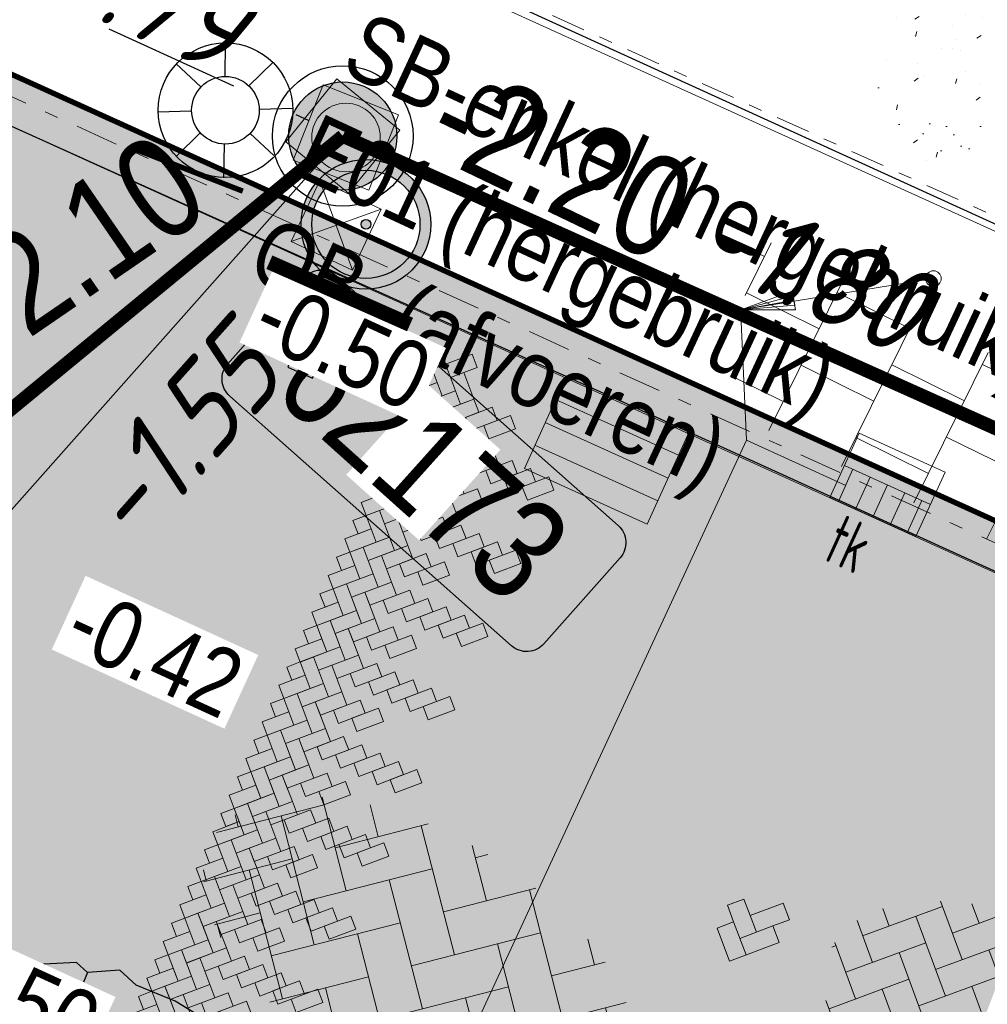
# Model space of a CAD drawing. Header units: metres. Extents: x 111546 to 149831, y 498798 to 507863.
# Tile 1018 of 1056: x 111964.9 to 111972.06, y 501943.6 to 501950.88. Entities that reach past the tile are written whole.
import ezdxf
from ezdxf.enums import TextEntityAlignment as Align

# ---------------------------------------------------------------- set-up
doc = ezdxf.new("R2010")
doc.units = ezdxf.units.M
for name, pattern in [('DASHDOT', [25.4, 12.7, -6.35, 0, -6.35]), ('DASHDOT2', [12.7, 6.35, -3.175, 0, -3.175]), ('JIS_02_0.7', [1.35, 0.75, -0.6]), ('RI-HWA', [7.4, 5, -2.4])]:
    doc.linetypes.add(name, pattern=pattern)
for name, color, linetype in [('0-hoogte mv-nieuw', 2, 'Continuous'), ('2-bs-Streng regenwater', 252, 'DASHDOT'), ('2-bs-Streng regenwater  bobtot', 252, 'Continuous'), ('2-nw-bob-HWA', 160, 'Continuous'), ('2-nw-HWA inspectieput nr', 2, 'Continuous'), ('2-nw-inspectieput-HWA', 160, 'Continuous'), ('2-nw-streng-HWA', 160, 'RI-HWA'), ('2-vw-HWA-streng-PVC250-excl grondwerk', 41, 'RI-HWA-V'), ('2-vw-Put HWA inspectie', 150, 'Continuous'), ('2-vw-Streng regenwater  bobtot', 150, 'Continuous'), ('3-NW-HV-316010+318010-Afwerken zandbed voor wegfundering en menggranulaat-opp', 20, 'Continuous'), ('3-nw-verkeersbord-op LM-aanlegtek', 200, 'Continuous'), ('3-vw-band-ob 6x20', 30, 'Continuous'), ('3-vw-band-trb-13-15x25', 230, 'Continuous'), ('3-vw-lichtmast- ter (ver)plaatsen-verwijderen', 200, 'Continuous'), ('3-vw-verkeersbord tekst', 3, 'JIS_02_0.7'), ('4-nw-boom tekst', 7, 'Continuous'), ('6-OVL-nw-lichtmast', 7, 'Continuous'), ('6-OVL-nw-lichtmast nr', 2, 'Continuous')]:
    doc.layers.add(name, color=color, linetype=linetype)
for name, color, linetype, lineweight in [('2-nw-inlaat-hwa 125', 160, 'Continuous', 15), ('2-YY-kolkleiding HWA 125mm', 150, 'Continuous', 15), ('3-nw-arcering', 7, 'Continuous', 5), ('3-nw-arcering-rijweg', 7, 'Continuous', 13), ('3-nw-band-ob 10x20', 7, 'Continuous', 13), ('3-nw-band-ob 10x20-achterkant', 7, 'DASHDOT', 13), ('3-nw-band-trb18-20x20-achterkant-stelspecie', 103, 'DASHDOT2', 15), ('3-nw-band-trb18-20x20-voorkant-stelspecie', 103, 'Continuous', 15), ('3-nw-kolk trottoir', 7, 'Continuous', 13), ('3-nw-markering brandkraan', 3, 'Continuous', 13), ('3-nw-putrand-bestrating-hwa', 151, 'Continuous', 13), ('3-nw-text-20-herinrichting', 7, 'Continuous', 15), ('3-vw-kolk-straatkolk', 50, 'Continuous', 13), ('3-vw-object-kunststof paal', 7, 'Continuous', 13), ('3-vw-verharding', 3, 'Continuous', 15), ('3-vw-verkeersbord-paal', 7, 'Continuous', 15), ('4-nw-boom 2e grootte', 7, 'Continuous', 35), ('4-nw-boom 3e grootte', 7, 'Continuous', 35), ('4-nw-gazon', 7, 'Continuous', 5)]:
    doc.layers.add(name, color=color, linetype=linetype, lineweight=lineweight)
doc.layers.add('3-nw-menggranulaat', color=7, linetype='Continuous', lineweight=13, true_color=0xebebeb)
doc.styles.get("Standard").update_dxf_attribs({"font": 'isocp-ie.shx'})
doc.styles.add('Zaanstad', font='ARIALN.TTF')
doc.styles.add('Zaanstad 1-100 3.5mm', font='ARIALN.TTF', dxfattribs={"height": 0.35})
doc.styles.add('Zaanstad 1-200 1.8mm', font='ARIALN.TTF', dxfattribs={"height": 0.36})
doc.styles.add('Zaanstad 1-200 2.5mm', font='ARIALN.TTF', dxfattribs={"height": 0.5})
doc.styles.add('Zaanstad 1-500 1.8mm', font='ARIALN.TTF', dxfattribs={"height": 0.9})
doc.linetypes.add('RI-HWA-V', pattern='A,2.5,[24,NLCS.SHX,S=1,R=0,X=0,Y=0],2.5,-1.8', length=6.8)

# ---------------------------------------------------------------- blocks, each defined once
blk = doc.blocks.new('Q21')
at = {"color": 0, "linetype": 'ByBlock', "lineweight": -2}
for p, q in [((-0.003, 0.25), (0.001, 0.5)), ((-0.1815, 0.172), (-0.3635, 0.3435)), ((0.173, 0.1805), (0.351, 0.353)), ((0.25, 0.0075), (0.5, 0.015)), ((-0.25, -0.0075), (-0.5, -0.015)), ((-0.186, -0.167), (-0.3655, -0.341)), ((0.1825, -0.171), (0.3575, -0.336)), ((-0.0105, -0.25), (-0.014, -0.5))]:
    blk.add_line(p, q, dxfattribs=at)
for radius in [0.498, 0.25]:
    blk.add_circle((0, 0), radius, dxfattribs=at)
blk = doc.blocks.new('PUTVNB')
at = {"linetype": 'Continuous', "lineweight": 13}
blk.add_line((-0.008, -0.504), (-0.004, -0.498), dxfattribs=at)
at = {"linetype": 'Continuous', "lineweight": 13, "ltscale": 0.04, "flags": 128}
blk.add_lwpolyline([(-0.5, 0.5), (-0.5, -0.5), (0.5, -0.5), (0.5, 0.5), (-0.5, 0.5)], dxfattribs=at)
at = {"linetype": 'Continuous', "lineweight": 13}
blk.add_point((0, 0), dxfattribs=at)
blk = doc.blocks.new('2-inspectieput rond 80cm')
at = {"ltscale": 0.03}
h = blk.add_hatch(color=256, dxfattribs=at)
h.dxf.hatch_style = 1
edge = h.paths.add_edge_path()
edge.add_arc((0, 0), 0.4, 0, 360)
for radius in [0.52, 0.4]:
    blk.add_circle((0, 0), radius)
blk = doc.blocks.new('3-drempel L')
for points in [[(0.3712, -0.1485), (0.2227, 0), (0.1485, -0.0742), (0.297, -0.2227)], [(0.3712, 0), (0.297, -0.0742), (0.3712, -0.1485), (0.4455, -0.0742)], [(0.1485, -0.0742), (0, -0.2227), (0.0742, -0.297), (0.2227, -0.1485)], [(0.4455, -0.0742), (0.297, -0.2227), (0.3712, -0.297), (0.5197, -0.1485)], [(0.3712, -0.297), (0.2227, -0.1485), (0.1485, -0.2227), (0.297, -0.3712)], [(0.1485, -0.2227), (0, -0.3712), (0.0742, -0.4455), (0.2227, -0.297)], [(0.4455, -0.2227), (0.297, -0.3712), (0.3712, -0.4455), (0.5197, -0.297)], [(0.3712, -0.4455), (0.2227, -0.297), (0.1485, -0.3712), (0.297, -0.5197)], [(0.3712, -0.594), (0.2227, -0.4455), (0.1485, -0.5197), (0.297, -0.6682)], [(0.3712, -0.7425), (0.2227, -0.594), (0.1485, -0.6682), (0.297, -0.8167)]]:
    blk.add_lwpolyline(points, close=True)
blk = doc.blocks.new('3-drempel M')
for points in [[(0.2227, -0.1485), (0.0742, 0), (0, -0.0742), (0.1485, -0.2227)], [(0.2227, 0), (0.1485, -0.0742), (0.2227, -0.1485), (0.297, -0.0742)], [(0.5197, -0.1485), (0.3712, 0), (0.297, -0.0742), (0.4455, -0.2227)], [(0.5197, 0), (0.4455, -0.0742), (0.5197, -0.1485), (0.594, -0.0742)], [(0.297, -0.0742), (0.1485, -0.2227), (0.2227, -0.297), (0.3712, -0.1485)], [(0.594, -0.0742), (0.4455, -0.2227), (0.5197, -0.297), (0.6682, -0.1485)], [(0.2227, -0.297), (0.0742, -0.1485), (0, -0.2227), (0.1485, -0.3712)], [(0.5197, -0.297), (0.3712, -0.1485), (0.297, -0.2227), (0.4455, -0.3712)], [(0.297, -0.2227), (0.1485, -0.3712), (0.2227, -0.4455), (0.3712, -0.297)], [(0.594, -0.2227), (0.4455, -0.3712), (0.5197, -0.4455), (0.6682, -0.297)], [(0.2227, -0.4455), (0.0742, -0.297), (0, -0.3712), (0.1485, -0.5197)], [(0.5197, -0.4455), (0.3712, -0.297), (0.297, -0.3712), (0.4455, -0.5197)], [(0.2227, -0.594), (0.0742, -0.4455), (0, -0.5197), (0.1485, -0.6682)], [(0.5197, -0.594), (0.3712, -0.4455), (0.297, -0.5197), (0.4455, -0.6682)], [(0.2227, -0.7425), (0.0742, -0.594), (0, -0.6682), (0.1485, -0.8167)], [(0.5197, -0.7425), (0.3712, -0.594), (0.297, -0.6682), (0.4455, -0.8167)], [(0.2227, -0.891), (0.0742, -0.7425), (0, -0.8167), (0.1485, -0.9652)], [(0.2227, -1.0394), (0.0742, -0.891), (0, -0.9652), (0.1485, -1.1137)], [(0.2227, -1.1879), (0.0742, -1.0394), (0, -1.1137), (0.1485, -1.2622)]]:
    blk.add_lwpolyline(points, close=True)
blk = doc.blocks.new('3-drempel R')
blk.add_lwpolyline([(0.297, -0.297), (0.1485, -0.1485), (0.0742, -0.2227), (0.2227, -0.3712)], close=True)
blk = doc.blocks.new('*U371')
for name, p in [('3-drempel L', (0, 0)), ('3-drempel M', (0.4455, 0)), ('3-drempel M', (1.0394, 0)), ('3-drempel M', (1.6334, 0)), ('3-drempel M', (2.2274, 0)), ('3-drempel M', (2.8214, 0)), ('3-drempel M', (3.4153, 0)), ('3-drempel M', (4.0093, 0)), ('3-drempel M', (4.6033, 0)), ('3-drempel M', (5.1972, 0)), ('3-drempel R', (5.717, 0))]:
    blk.add_blockref(name, p)
blk = doc.blocks.new('6-OVL-LM 5.0m')
at = {"linetype": 'ByBlock', "lineweight": -2}
h = blk.add_hatch(color=0, dxfattribs=at)
h.paths.add_polyline_path([(-0.0025, 0.48, 1), (0.0025, -0.48, 1)])
h.paths.add_polyline_path([(0.0021, -0.4, -1), (-0.0021, 0.4, -1)], flags=16)
h.paths.add_polyline_path([(0.0002, -0.036, -1), (-0.0002, 0.036, -1)], flags=0)
blk.add_hatch(color=0, dxfattribs=at).paths.add_polyline_path([(1.2005, -0.0939), (1.1995, 0.1061), (0.7595, 0.1039), (0.7605, -0.0961)])
at = {"color": 0, "linetype": 'ByBlock', "lineweight": -2}
blk.add_lwpolyline([(0.7605, -0.0961), (1.2005, -0.0939), (1.1995, 0.1061), (0.7595, 0.1039)], close=True, dxfattribs=at)
blk.add_lwpolyline([(0.76, 0.0039), (0.48, 0.0024)], dxfattribs=at)
for radius in [0.48, 0.4, 0.036]:
    blk.add_circle((0, 0), radius, dxfattribs=at)
at = {"layer": '6-OVL-nw-lichtmast nr', "linetype": 'ByBlock', "lineweight": -2, "style": 'Zaanstad'}
blk.add_attdef('MAST', (1.3066, 0.2773), '', height=0.4, dxfattribs=at)
at = {"layer": '6-OVL-nw-lichtmast nr', "linetype": 'ByBlock', "lineweight": -2, "style": 'Zaanstad', "flags": 1}
blk.add_attdef('STRAAT', (1.3066, -0.5834), '', height=0.4, dxfattribs=at)
blk = doc.blocks.new('tgls')
at = {"linetype": 'Continuous'}
for p, q in [((-1.0184, -0.6632), (-1.0184, 0.5749)), ((-0.4184, -0.668), (-0.4184, 0.5726)), ((0.1816, -0.6728), (0.1816, 0.5702)), ((0.7816, -0.6776), (0.7816, 0.5679)), ((-1.0184, 0.3293), (-1.5518, 0.3293)), ((0.1816, 0.3293), (-0.4184, 0.3293)), ((1.2176, 0.3293), (0.7816, 0.3293)), ((-1.6184, -0.6584), (-1.6184, 0.0902)), ((-1.6184, 0.0293), (-1.6354, 0.0293)), ((-0.4184, 0.0293), (-1.0184, 0.0293)), ((0.7816, 0.0293), (0.1816, 0.0293)), ((-1.0184, -0.2707), (-1.6184, -0.2707)), ((0.1816, -0.2707), (-0.4184, -0.2707)), ((1.3816, -0.2707), (0.7816, -0.2707)), ((1.3816, -0.6824), (1.3816, -0.2479)), ((-1.6184, -0.5707), (-1.8025, -0.5707)), ((-0.4184, -0.5707), (-1.0184, -0.5707)), ((0.7816, -0.5707), (0.1816, -0.5707)), ((1.4733, -0.5707), (1.3816, -0.5707))]:
    blk.add_line(p, q, dxfattribs=at)
blk = doc.blocks.new('3-vw-BSS keperverband')
at = {"ltscale": 0.1}
for p, q in [((-2.151, 0.958), (-0.136, 2.972)), ((-2.151, 2.442), (-1.769, 2.824)), ((0.293, 2.969), (1.562, 1.7)), ((0.819, 2.442), (1.273, 2.897)), ((-2.4, 2.692), (-1.408, 1.7)), ((0.819, 0.958), (2.523, 2.661)), ((-0.666, 2.442), (1.562, 0.215)), ((2.304, 2.442), (4.531, 0.215)), ((-5.121, 0.958), (-3.949, 2.129)), ((-3.521, 2.327), (-1.408, 0.215)), ((4.298, 1.934), (4.531, 1.7)), ((-5.121, -0.527), (-2.893, 1.7)), ((-4.488, 1.81), (-4.378, 1.7)), ((-2.151, -0.527), (0.077, 1.7)), ((0.819, -0.527), (3.047, 1.7)), ((3.789, 0.958), (4.578, 1.747)), ((-5.259, 1.096), (-4.378, 0.215)), ((-3.636, 0.958), (-1.408, -1.27)), ((-0.666, 0.958), (1.562, -1.27)), ((2.304, 0.958), (4.531, -1.27)), ((3.789, -0.527), (5.324, 1.007)), ((5.274, 0.958), (5.469, 0.763)), ((-5.658, 0.01), (-4.378, -1.27)), ((-4.735, -1.627), (-2.893, 0.215)), ((-2.151, -2.012), (0.077, 0.215)), ((0.819, -2.012), (3.047, 0.215)), ((3.789, -2.012), (5.651, -0.15)), ((-3.636, -0.527), (-1.408, -2.755)), ((-0.666, -0.527), (1.562, -2.755)), ((2.304, -0.527), (3.92, -2.144)), ((5.274, -0.527), (5.482, -0.736)), ((-3.818, -2.194), (-2.893, -1.27)), ((-1.517, -2.864), (0.077, -1.27)), ((1.442, -2.875), (3.047, -1.27)), ((-3.636, -2.012), (-3.194, -2.454)), ((-0.666, -2.012), (0.291, -2.969)), ((2.304, -2.012), (2.858, -2.566)), ((-0.14, -2.972), (0.077, -2.755))]:
    blk.add_line(p, q, dxfattribs=at)
blk = doc.blocks.new('straatkolk_M')
at = {"linetype": 'Continuous'}
for p, q in [((-0.404, 0.475), (-0.569, -0.255)), ((0.569, 0.255), (-0.404, 0.475)), ((0.569, 0.255), (0.404, -0.475)), ((0.404, -0.475), (-0.569, -0.255))]:
    blk.add_line(p, q, dxfattribs=at)
blk = doc.blocks.new('Bestaande straatkolk')
for points in [[(-0.4988, 0.5592), (0.4988, 0.5592)], [(-0.4988, 0.3742), (0.4988, 0.3742)], [(-0.4988, 0.1892), (0.4988, 0.1892)]]:
    blk.add_lwpolyline(points)
at = {"rotation": 12.74062106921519}
blk.add_blockref('straatkolk_M', (0, 0.3742), dxfattribs=at)
blk = doc.blocks.new('3-PAAL KUNSTSTOF')
for p, q in [((-0.3, 0.225), (0.2, -0.275)), ((0.2, 0.225), (-0.3, -0.275))]:
    blk.add_line(p, q)
at = {"flags": 128}
blk.add_lwpolyline([(-0.3, -0.275), (0.2, -0.275), (0.2, 0.225), (-0.3, 0.225)], close=True, dxfattribs=at)
blk = doc.blocks.new('putrand')
blk.add_lwpolyline([(-0.3, -0.3), (0.3, -0.3), (0.3, 0.3), (-0.3, 0.3)], close=True)
blk.add_circle((0, 0), 0.2534)
blk = doc.blocks.new('4-boom 2e grootte')
at = {"lineweight": 30}
for p, q in [((-0.0943, 1.9731), (-0.4602, 1.8999)), ((-0.4602, 1.8999), (-0.753, 1.7901)), ((-0.9176, 1.7901), (-1.0823, 1.6163)), ((-0.753, 1.7901), (-0.9176, 1.7901)), ((-1.1921, 1.6163), (-1.6494, 1.1498)), ((-1.0823, 1.6163), (-1.1921, 1.6163)), ((-1.0823, 1.6163), (-1.0548, 1.5431))]:
    blk.add_line(p, q, dxfattribs=at)
at = {"layer": '4-nw-boom tekst', "style": 'Zaanstad'}
blk.add_attdef('BOOMSOORT', text='', height=0.9, dxfattribs=at).set_placement((2.0615, 1.223), align=Align.BOTTOM_LEFT)
blk = doc.blocks.new('4-boom 3e grootte')
at = {"layer": '4-nw-boom tekst', "style": 'Zaanstad'}
blk.add_attdef('BOOMSOORT', text='', height=0.9, dxfattribs=at).set_placement((1.7544, 0.5348), align=Align.BOTTOM_LEFT)
blk = doc.blocks.new('Markering brandkraan in straatwerk')
blk.add_lwpolyline([(0.1429, -0.2192), (0.1635, 0.0941), (0.0591, 0.101), (0.066, 0.2054), (-0.0385, 0.2123), (-0.0522, 0.0034), (-0.1566, 0.0103), (-0.1635, -0.0941), (-0.0591, -0.101), (-0.066, -0.2054), (0.1429, -0.2192)], close=True)
for points in [[(0.0591, 0.101), (0.0453, -0.1079)], [(-0.0522, 0.0034), (0.0522, -0.0034)], [(-0.0591, -0.101), (0.1498, -0.1147)]]:
    blk.add_lwpolyline(points)
blk = doc.blocks.new('*U420')
blk.add_line((0.225, 0), (-0.225, 0))
for points in [[(-0.28, -0.2619), (-0.28, 0)], [(0, -0.2619), (0, 0)], [(-0.14, -0.2619), (-0.14, 0)], [(0.14, -0.2619), (0.14, 0)], [(0.28, -0.2619), (0.28, 0)], [(0.3491, -0.2619), (-0.3491, -0.2619)]]:
    blk.add_lwpolyline(points)
at = {"xscale": -0.7000000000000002, "yscale": 0.7000000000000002, "zscale": 0.7000000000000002, "rotation": 347.2593789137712}
blk.add_blockref('straatkolk_M', (0, -0.2619), dxfattribs=at)
at = {"linetype": 'DASHDOT', "lineweight": 5, "width": 0.665014}
blk.add_text('tk', height=0.3703, rotation=179.97458, dxfattribs=at).set_placement((0.2142, 0.4382))
blk = doc.blocks.new('2-inlaat')
for p, q in [((-1.728, 2.693), (0, 0)), ((0, 0), (-0.357, 0.822))]:
    blk.add_line(p, q)
blk.add_lwpolyline([(-0.357, 0.822), (-0.618, 0.653), (0, 0), (-0.424, 0.781), (-0.552, 0.694), (0, 0), (-0.491, 0.739)])
blk.add_circle((-1.728, 2.693), 0.128)

msp = doc.modelspace()

# ---------------------------------------------------------------- hatches: boundary and pattern name
at = {"layer": '3-nw-arcering-rijweg'}
h = msp.add_hatch(dxfattribs=at)
h.set_pattern_fill('AVH-BSS_KEIFORMAAT_ELLEBOOG', color=256, scale=2, angle=0.20498, pattern_type=2)
h.set_pattern_definition([(20.2285, (111974.07927, 501943.40087), (0.124437, 0.269658), [0.63, -0.21]), (290.2285, (111973.93405, 501943.79496), (0.124437, 0.269658), [0.63, -0.21])])
edge = h.paths.add_edge_path()
edge.add_ellipse((111972.2656, 501943.3552), major_axis=(-1.3725, 0.6395), ratio=0.56778, start_angle=0, end_angle=360)
at = {"layer": '3-nw-menggranulaat', "ltscale": 0.02}
h = msp.add_hatch(color=256, dxfattribs=at)
h.dxf.hatch_style = 1
edge = h.paths.add_edge_path(flags=17)
edge.add_line((111945.4205, 501891.0356), (111945.6729, 501890.794))
edge.add_line((111945.6729, 501890.794), (111945.6874, 501890.807))
edge.add_line((111945.6874, 501890.807), (111945.7046, 501890.8177))
edge.add_line((111945.7046, 501890.8177), (111945.7238, 501890.8259))
edge.add_line((111945.7238, 501890.8259), (111945.7445, 501890.8318))
edge.add_line((111945.7445, 501890.8318), (111945.7662, 501890.8351))
edge.add_line((111945.7662, 501890.8351), (111945.7883, 501890.836))
edge.add_line((111945.7883, 501890.836), (111945.8102, 501890.8344))
edge.add_line((111945.8102, 501890.8344), (111945.8314, 501890.8303))
edge.add_line((111945.8314, 501890.8303), (111945.8513, 501890.8237))
edge.add_line((111945.8513, 501890.8237), (111945.8693, 501890.8145))
edge.add_line((111945.8693, 501890.8145), (111945.8849, 501890.8028))
edge.add_arc((111943.4234, 501888.1077), 3.65, -30.75903, 47.59341, ccw=False)
edge.add_line((111946.56, 501886.241), (111946.396, 501885.9655))
edge.add_line((111946.396, 501885.9655), (111953.9762, 501881.4542))
edge.add_line((111953.9762, 501881.4542), (111958.2826, 501888.69))
edge.add_line((111958.2826, 501888.69), (111956.8741, 501889.9773))
edge.add_line((111956.8741, 501889.9773), (111951.4568, 501894.3664))
edge.add_line((111951.4568, 501894.3664), (111933.3048, 501910.9454))
edge.add_arc((111934.4175, 501912.1637), 1.65, 137.59341, 227.59341, ccw=False)
edge.add_line((111933.1992, 501913.2764), (111952.7546, 501934.6874))
edge.add_line((111952.7546, 501934.6874), (111952.7652, 501934.6999))
edge.add_line((111952.7652, 501934.6999), (111952.7884, 501934.7244))
edge.add_line((111952.7884, 501934.7244), (111958.8189, 501941.3271))
edge.add_arc((111962.9907, 501937.5168), 5.65, 65.58791, 137.59341, ccw=False)
edge.add_line((111965.3258, 501942.6617), (111990.2953, 501931.3286))
edge.add_line((111990.2953, 501931.3286), (111992.5123, 501928.7742))
edge.add_line((111992.5123, 501928.7742), (111996.2832, 501938.3855))
edge.add_line((111996.2832, 501938.3855), (111993.0828, 501937.6602))
edge.add_line((111993.0828, 501937.6602), (111947.8566, 501958.1872))
edge.add_line((111947.8566, 501958.1872), (111944.1829, 501950.2846))
edge.add_line((111944.1829, 501950.2846), (111946.0273, 501949.4554))
edge.add_arc((111943.3152, 501943.3934), 6.641, -41.72574, 65.89655, ccw=False)
edge.add_line((111948.2716, 501938.9734), (111948.2104, 501938.9056))
edge.add_line((111948.2104, 501938.9056), (111948.1767, 501938.8686))
edge.add_line((111948.1767, 501938.8686), (111919.7385, 501908.7564))
edge.add_line((111919.7385, 501908.7564), (111924.5965, 501904.3126))
edge.add_line((111924.5965, 501904.3126), (111926.7841, 501906.8548))
edge.add_line((111926.7841, 501906.8548), (111926.8718, 501906.9396))
edge.add_arc((111927.9845, 501905.4644), 1.8478, 39.9448, 127.02577, ccw=False)
edge.add_line((111929.4011, 501906.6508), (111929.3935, 501906.5287))
edge.add_line((111929.3935, 501906.5287), (111929.4066, 501906.5141))
edge.add_line((111929.4066, 501906.5141), (111929.4175, 501906.497))
edge.add_line((111929.4175, 501906.497), (111929.426, 501906.4777))
edge.add_line((111929.426, 501906.4777), (111929.4321, 501906.4569))
edge.add_line((111929.4321, 501906.4569), (111929.4359, 501906.4352))
edge.add_line((111929.4359, 501906.4352), (111929.4371, 501906.4131))
edge.add_line((111929.4371, 501906.4131), (111929.4359, 501906.3911))
edge.add_line((111929.4359, 501906.3911), (111929.4321, 501906.3699))
edge.add_line((111929.4321, 501906.3699), (111929.4257, 501906.35))
edge.add_line((111929.4257, 501906.35), (111929.4167, 501906.3319))
edge.add_line((111929.4167, 501906.3319), (111929.338, 501906.2428))
edge.add_line((111929.338, 501906.2428), (111945.4205, 501891.0356))
edge = h.paths.add_edge_path()
edge.add_line((111939.0689, 501884.2217), (111923.2649, 501898.6751))
edge.add_line((111923.2649, 501898.6751), (111923.0035, 501899.3073))
edge.add_line((111923.0035, 501899.3073), (111922.989, 501899.2943))
edge.add_line((111922.989, 501899.2943), (111922.9719, 501899.2837))
edge.add_line((111922.9719, 501899.2837), (111922.9527, 501899.2756))
edge.add_line((111922.9527, 501899.2756), (111922.932, 501899.2699))
edge.add_line((111922.932, 501899.2699), (111922.9104, 501899.2666))
edge.add_line((111922.9104, 501899.2666), (111922.8883, 501899.2659))
edge.add_line((111922.8883, 501899.2659), (111922.8665, 501899.2676))
edge.add_line((111922.8665, 501899.2676), (111922.8453, 501899.2718))
edge.add_line((111922.8453, 501899.2718), (111922.8254, 501899.2785))
edge.add_line((111922.8254, 501899.2785), (111922.8074, 501899.2877))
edge.add_line((111922.8074, 501899.2877), (111922.7918, 501899.2994))
edge.add_line((111922.7918, 501899.2994), (111922.7244, 501899.361))
edge.add_arc((111923.7904, 501900.8134), 1.8016, 142.46827, 233.72181, ccw=False)
edge.add_line((111922.3617, 501901.9109), (111924.5902, 501904.3072))
edge.add_line((111924.5902, 501904.3072), (111919.7344, 501908.7519))
edge.add_line((111919.7344, 501908.7519), (111909.1625, 501897.0827))
edge.add_line((111909.1625, 501897.0827), (111913.8523, 501892.7753))
edge.add_line((111913.8523, 501892.7753), (111915.8761, 501894.9148))
edge.add_arc((111917.0874, 501893.8799), 1.5932, 61.0323, 139.48943, ccw=False)
edge.add_line((111917.8591, 501895.2738), (111918.9555, 501894.4073))
edge.add_line((111918.9555, 501894.4073), (111918.9686, 501894.3928))
edge.add_line((111918.9686, 501894.3928), (111918.9794, 501894.3756))
edge.add_line((111918.9794, 501894.3756), (111918.9879, 501894.3564))
edge.add_line((111918.9879, 501894.3564), (111918.9939, 501894.3357))
edge.add_line((111918.9939, 501894.3357), (111918.9976, 501894.314))
edge.add_line((111918.9976, 501894.314), (111918.9988, 501894.2919))
edge.add_line((111918.9988, 501894.2919), (111918.9974, 501894.27))
edge.add_line((111918.9974, 501894.27), (111918.9936, 501894.2488))
edge.add_line((111918.9936, 501894.2488), (111918.9871, 501894.2289))
edge.add_line((111918.9871, 501894.2289), (111918.9781, 501894.2108))
edge.add_line((111918.9781, 501894.2108), (111918.9664, 501894.1952))
edge.add_line((111918.9664, 501894.1952), (111937.2225, 501877.2639))
edge.add_line((111937.2225, 501877.2639), (111937.3506, 501877.4043))
edge.add_line((111937.3506, 501877.4043), (111937.3651, 501877.4173))
edge.add_line((111937.3651, 501877.4173), (111937.3822, 501877.4279))
edge.add_line((111937.3822, 501877.4279), (111937.4014, 501877.4361))
edge.add_line((111937.4014, 501877.4361), (111937.4221, 501877.4419))
edge.add_line((111937.4221, 501877.4419), (111937.4437, 501877.4452))
edge.add_line((111937.4437, 501877.4452), (111937.4658, 501877.446))
edge.add_line((111937.4658, 501877.446), (111937.4876, 501877.4444))
edge.add_line((111937.4876, 501877.4444), (111937.5088, 501877.4403))
edge.add_line((111937.5088, 501877.4403), (111937.5286, 501877.4336))
edge.add_line((111937.5286, 501877.4336), (111937.5466, 501877.4245))
edge.add_line((111937.5466, 501877.4245), (111937.5622, 501877.4128))
edge.add_line((111937.5622, 501877.4128), (111938.7544, 501876.3239))
edge.add_arc((111936.2929, 501873.6289), 3.65, -30.75903, 47.59341, ccw=False)
edge.add_line((111939.4294, 501871.7622), (111938.385, 501870.0074))
edge.add_arc((111935.2485, 501871.8741), 3.65, 245.34011, 329.24097, ccw=False)
edge.add_line((111933.7256, 501868.557), (111929.0206, 501864.0685))
edge.add_arc((111924.456, 501860.7388), 5.65, -42.41791, 36.11015, ccw=False)
edge.add_line((111928.6271, 501856.9276), (111889.9448, 501814.5917))
edge.add_line((111889.9448, 501814.5917), (111889.9191, 501814.5632))
edge.add_line((111889.9191, 501814.5632), (111886.2337, 501810.5301))
edge.add_arc((111888.7069, 501808.2704), 3.35, 137.58209, 197.54111)
edge.add_line((111885.5126, 501807.2607), (111890.1896, 501792.4643))
edge.add_arc((111884.8023, 501790.7615), 5.65, -42.58489, 17.54111, ccw=False)
edge.add_line((111888.9623, 501786.9382), (111860.4469, 501755.9116))
edge.add_line((111860.4469, 501755.9116), (111859.2031, 501754.8538))
edge.add_arc((111856.663, 501757.1884), 3.45, 227.41511, 317.41511, ccw=False)
edge.add_line((111854.3284, 501754.6482), (111853.4568, 501755.1777))
edge.add_line((111853.4568, 501755.1777), (111841.6617, 501766.0181))
edge.add_line((111841.6617, 501766.0181), (111839.7535, 501767.7719))
edge.add_line((111839.7535, 501767.7719), (111835.8964, 501763.5751))
edge.add_line((111835.8964, 501763.5751), (111836.3161, 501763.1893))
edge.add_line((111836.3161, 501763.1893), (111876.9192, 501725.8727))
edge.add_line((111876.9192, 501725.8727), (111896.1196, 501708.2263))
edge.add_line((111896.1196, 501708.2263), (111899.9767, 501712.4231))
edge.add_line((111899.9767, 501712.4231), (111865.4492, 501744.1559))
edge.add_line((111865.4492, 501744.1559), (111865.3726, 501744.498))
edge.add_arc((111868.3838, 501747.7744), 4.45, 137.6472, 227.41511, ccw=False)
edge.add_line((111865.0952, 501750.7724), (111898.3784, 501787.2824))
edge.add_arc((111895.9027, 501789.5392), 3.35, 317.64716, 383.53609)
edge.add_line((111898.974, 501790.877), (111897.9326, 501793.2678))
edge.add_line((111897.9326, 501793.2678), (111893.2508, 501804.0168))
edge.add_arc((111897.6973, 501805.9535), 4.85, 137.58209, 203.53609, ccw=False)
edge.add_line((111894.1169, 501809.225), (111896.1368, 501811.4357))
edge.add_line((111896.1368, 501811.4357), (111933.9229, 501852.7908))
edge.add_arc((111938.094, 501848.9797), 5.65, 58.6164, 137.58209, ccw=False)
edge.add_line((111941.0363, 501853.8031), (111953.1191, 501846.4325))
edge.add_line((111953.1191, 501846.4325), (111956.6082, 501852.1523))
edge.add_line((111956.6082, 501852.1523), (111946.6541, 501858.2243))
edge.add_arc((111949.5965, 501863.0477), 5.65, 149.24097, 238.6164, ccw=False)
edge.add_line((111944.7413, 501865.9373), (111953.9493, 501881.412))
edge.add_line((111953.9493, 501881.412), (111946.3755, 501885.9311))
edge.add_line((111946.3755, 501885.9311), (111945.5156, 501884.4862))
edge.add_arc((111942.3791, 501886.3529), 3.65, 227.59341, 329.24097, ccw=False)
edge.add_line((111939.9176, 501883.6579), (111939.889, 501883.6834))
edge.add_line((111939.889, 501883.6834), (111939.8577, 501883.7108))
edge.add_line((111939.8577, 501883.7108), (111939.7902, 501883.77))
edge.add_line((111939.7902, 501883.77), (111939.7218, 501883.8337))
edge.add_line((111939.7218, 501883.8337), (111939.6895, 501883.8666))
edge.add_line((111939.6895, 501883.8666), (111939.6596, 501883.8999))
edge.add_line((111939.6596, 501883.8999), (111939.6328, 501883.9333))
edge.add_line((111939.6328, 501883.9333), (111939.6101, 501883.9666))
edge.add_line((111939.6101, 501883.9666), (111939.5924, 501883.9996))
edge.add_line((111939.5924, 501883.9996), (111939.5804, 501884.032))
edge.add_line((111939.5804, 501884.032), (111939.5751, 501884.0637))
edge.add_line((111939.5751, 501884.0637), (111939.5772, 501884.0942))
edge.add_line((111939.5772, 501884.0942), (111939.5814, 501884.109))
edge.add_line((111939.5814, 501884.109), (111939.5877, 501884.1235))
edge.add_line((111939.5877, 501884.1235), (111939.5963, 501884.1376))
edge.add_line((111939.5963, 501884.1376), (111939.3596, 501884.0053))
edge.add_line((111939.3596, 501884.0053), (111939.0689, 501884.2217))
edge = h.paths.add_edge_path(flags=17)
edge.add_line((111933.0577, 501869.1111), (111912.895, 501887.549))
edge.add_line((111912.895, 501887.549), (111912.8805, 501887.5359))
edge.add_line((111912.8805, 501887.5359), (111912.8633, 501887.5253))
edge.add_line((111912.8633, 501887.5253), (111912.8441, 501887.517))
edge.add_line((111912.8441, 501887.517), (111912.8234, 501887.5112))
edge.add_line((111912.8234, 501887.5112), (111912.8017, 501887.5079))
edge.add_line((111912.8017, 501887.5079), (111912.7796, 501887.507))
edge.add_line((111912.7796, 501887.507), (111912.7577, 501887.5086))
edge.add_line((111912.7577, 501887.5086), (111912.7366, 501887.5127))
edge.add_line((111912.7366, 501887.5127), (111912.7167, 501887.5193))
edge.add_line((111912.7167, 501887.5193), (111912.6986, 501887.5285))
edge.add_line((111912.6986, 501887.5285), (111912.683, 501887.5402))
edge.add_line((111912.683, 501887.5402), (111912.2714, 501887.9162))
edge.add_arc((111913.4223, 501889.4072), 1.8836, 145.26236, 232.33447, ccw=False)
edge.add_line((111911.8745, 501890.4805), (111913.8494, 501892.7722))
edge.add_line((111913.8494, 501892.7722), (111909.1549, 501897.0744))
edge.add_line((111909.1549, 501897.0744), (111901.8785, 501889.0129))
edge.add_line((111901.8785, 501889.0129), (111928.2662, 501864.9107))
edge.add_arc((111924.456, 501860.7388), 5.65, 37.7584, 47.59468, ccw=False)
edge.add_line((111928.9229, 501864.1984), (111933.6754, 501868.5805))
edge.add_arc((111935.2485, 501871.8741), 3.65, 233.53134, 244.47053, ccw=False)
edge.add_line((111933.079, 501868.9388), (111933.0701, 501868.9465))
edge.add_line((111933.0701, 501868.9465), (111933.0624, 501868.9556))
edge.add_line((111933.0624, 501868.9556), (111933.0558, 501868.9659))
edge.add_line((111933.0558, 501868.9659), (111933.0502, 501868.9772))
edge.add_line((111933.0502, 501868.9772), (111933.0458, 501868.9893))
edge.add_line((111933.0458, 501868.9893), (111933.0424, 501869.0021))
edge.add_line((111933.0424, 501869.0021), (111933.039, 501869.0288))
edge.add_line((111933.039, 501869.0288), (111933.0399, 501869.056))
edge.add_line((111933.0399, 501869.056), (111933.0451, 501869.0822))
edge.add_line((111933.0451, 501869.0822), (111933.0493, 501869.0944))
edge.add_line((111933.0493, 501869.0944), (111933.0545, 501869.1059))
edge.add_line((111933.0545, 501869.1059), (111933.0608, 501869.1163))
edge.add_line((111933.0608, 501869.1163), (111933.0682, 501869.1256))
edge.add_line((111933.0682, 501869.1256), (111933.0577, 501869.1111))
edge = h.paths.add_edge_path()
edge.add_line((111992.5179, 501928.7676), (111994.7292, 501926.2197))
edge.add_line((111994.7292, 501926.2197), (111992.7618, 501920.8852))
edge.add_line((111992.7618, 501920.8852), (111990.9535, 501916.2577))
edge.add_line((111990.9535, 501916.2577), (111987.3966, 501907.1552))
edge.add_line((111987.3966, 501907.1552), (111984.5685, 501905.9622))
edge.add_line((111984.5685, 501905.9622), (111979.6175, 501893.2924))
edge.add_line((111979.6175, 501893.2924), (111980.8658, 501890.4421))
edge.add_line((111980.8658, 501890.4421), (111966.3394, 501853.2677))
edge.add_arc((112199.3326, 501762.2227), 250.15, 158.656294, 158.959504)
edge.add_line((111965.8609, 501852.0335), (111958.2211, 501851.1683))
edge.add_line((111958.2211, 501851.1683), (111956.6509, 501852.1262))
edge.add_line((111956.6509, 501852.1262), (111953.1617, 501846.4064))
edge.add_line((111953.1617, 501846.4064), (111954.801, 501845.4065))
edge.add_line((111954.801, 501845.4065), (111961.2929, 501839.1012))
edge.add_arc((112172.9168, 501770.2756), 222.5345, 161.984141, 163.432257)
edge.add_line((111959.6211, 501833.7311), (111947.8873, 501794.3967))
edge.add_arc((111619.3818, 501892.3933), 342.8107, 334.016078, 343.389614, ccw=False)
edge.add_line((111927.5402, 501742.2014), (111914.6403, 501718.2034))
edge.add_arc((111619.3446, 501892.406), 342.85, 327.803063, 329.462534, ccw=False)
edge.add_line((111909.4717, 501709.7249), (111902.159, 501710.4174))
edge.add_line((111902.159, 501710.4174), (111900.0135, 501712.3893))
edge.add_line((111900.0135, 501712.3893), (111896.1564, 501708.1925))
edge.add_line((111896.1564, 501708.1925), (111898.3692, 501706.1588))
edge.add_line((111898.3692, 501706.1588), (111901.9376, 501698.2777))
edge.add_arc((111620.0913, 501891.8095), 341.8946, 319.976566, 325.524268, ccw=False)
edge.add_line((111881.9079, 501671.9368), (111875.8132, 501664.6874))
edge.add_line((111875.8132, 501664.6874), (111881.8015, 501659.8582))
edge.add_line((111881.8015, 501659.8582), (111887.6852, 501667.154))
edge.add_arc((111619.6416, 501892.2362), 350.0133, 319.979072, 330.881819)
edge.add_line((111925.4195, 501721.9153), (111934.2415, 501738.8209))
edge.add_arc((111619.6416, 501892.2362), 350.0133, 334.00373, 336.636623)
edge.add_line((111940.9568, 501753.4345), (111946.615, 501767.3333))
edge.add_arc((111619.5305, 501892.3164), 350.15, 339.087525, 343.389614)
edge.add_line((111955.069, 501792.2218), (111966.8024, 501831.5546))
edge.add_arc((112199.5184, 501762.133), 242.85, 158.656294, 163.389614, ccw=False)
edge.add_line((111973.3246, 501850.5211), (111996.8969, 501910.8449))
edge.add_line((111996.8969, 501910.8449), (111999.7725, 501918.2039))
edge.add_line((111999.7725, 501918.2039), (112014.2094, 501957.3484))
edge.add_line((112014.2094, 501957.3484), (112017.327, 501965.8015))
edge.add_line((112017.327, 501965.8015), (112023.9953, 501969.4553))
edge.add_line((112023.9953, 501969.4553), (112025.9918, 501974.4606))
edge.add_line((112025.9918, 501974.4606), (112023.5855, 501976.2269))
edge.add_line((112023.5855, 501976.2269), (112024.3517, 501978.5545))
edge.add_line((112024.3517, 501978.5545), (112022.3088, 501979.3064))
edge.add_line((112022.3088, 501979.3064), (112022.8152, 501980.6823))
edge.add_line((112022.8152, 501980.6823), (112015.7803, 501983.2979))
edge.add_line((112015.7803, 501983.2979), (112012.7309, 501975.0297))
edge.add_line((112012.7309, 501975.0297), (111999.4836, 501939.1108))
edge.add_line((111999.4836, 501939.1108), (111996.2923, 501938.3876))
edge.add_line((111996.2923, 501938.3876), (111992.5179, 501928.7676))
edge = h.paths.add_edge_path()
edge.add_line((112022.6664, 501569.4539), (112021.9525, 501567.8914))
edge.add_arc((112022.5437, 501567.6213), 0.65, 155.44535, 245.26702)
edge.add_line((112022.2718, 501567.0309), (112030.4099, 501563.2821))
edge.add_arc((112030.6818, 501563.8725), 0.65, 245.26702, 335.61275)
edge.add_line((112031.2738, 501563.6041), (112031.7526, 501564.6357))
edge.add_line((112031.7526, 501564.6357), (112037.7391, 501577.621))
edge.add_line((112037.7391, 501577.621), (112039.5258, 501581.518))
edge.add_line((112039.5258, 501581.518), (112043.4029, 501579.7321))
edge.add_line((112043.4029, 501579.7321), (112042.2053, 501577.1324))
edge.add_arc((112042.7957, 501576.8604), 0.65, 155.26702, 244.8963)
edge.add_line((112042.5199, 501576.2718), (112043.6841, 501575.7264))
edge.add_line((112043.6841, 501575.7264), (112037.3742, 501562.0284))
edge.add_line((112037.3742, 501562.0284), (112036.9034, 501561.0065))
edge.add_arc((112037.4938, 501560.7346), 0.65, 155.26702, 245.26702)
edge.add_line((112037.2219, 501560.1442), (112070.2963, 501544.9086))
edge.add_line((112070.2963, 501544.9086), (112090.0758, 501535.7972))
edge.add_line((112090.0758, 501535.7972), (112106.9799, 501528.0104))
edge.add_line((112106.9799, 501528.0104), (112102.6804, 501518.6766))
edge.add_line((112102.6804, 501518.6766), (112096.6219, 501521.4671))
edge.add_line((112096.6219, 501521.4671), (112098.0341, 501524.5333))
edge.add_line((112098.0341, 501524.5333), (112072.1423, 501536.474))
edge.add_line((112072.1423, 501536.474), (112068.2561, 501528.0329))
edge.add_line((112068.2561, 501528.0329), (112094.1523, 501516.1055))
edge.add_line((112094.1523, 501516.1055), (112096.6009, 501521.4217))
edge.add_line((112096.6009, 501521.4217), (112102.6595, 501518.6312))
edge.add_line((112102.6595, 501518.6312), (112097.7794, 501508.0373))
edge.add_line((112097.7794, 501508.0373), (112065.7267, 501522.8023))
edge.add_line((112065.7267, 501522.8023), (112072.124, 501536.69))
edge.add_line((112072.124, 501536.69), (112023.5558, 501559.0627))
edge.add_arc((112021.6103, 501554.8393), 4.65, 65.26702, 155.26702)
edge.add_line((112017.3868, 501556.7848), (112004.8207, 501529.5055))
edge.add_line((112004.8207, 501529.5055), (111991.5629, 501500.7245))
edge.add_line((111991.5629, 501500.7245), (111991.191, 501493.9811))
edge.add_line((111991.191, 501493.9811), (111981.4392, 501500.8561))
edge.add_line((111981.4392, 501500.8561), (111985.3353, 501503.2189))
edge.add_line((111985.3353, 501503.2189), (111995.4999, 501525.2871))
edge.add_line((111995.4999, 501525.2871), (112013.4446, 501564.2406))
edge.add_line((112013.4446, 501564.2406), (112022.0681, 501582.9609))
edge.add_line((112022.0681, 501582.9609), (112027.6993, 501580.3669))
edge.add_line((112027.6993, 501580.3669), (112027.4871, 501579.9062))
edge.add_line((112027.4871, 501579.9062), (112022.6664, 501569.4539))
at = {"layer": '4-nw-gazon', "ltscale": 0.1}
h = msp.add_hatch(dxfattribs=at)
h.set_pattern_fill('AGR-GRAS_GAZON', color=256, scale=0.25, angle=-113.13273, pattern_type=2)
h.set_pattern_definition([(241.78164, (112032.23586, 501853.03023), (0.2124434, -0.4326158), [0, -0.38, 0, -0.425, 0, -0.40625]), (211.78164, (112032.23586, 501853.03023), (-0.113171, -0.8250642), [0, -0.205, 0, -0.3425, 0, -0.13125]), (171.78164, (112032.51615, 501853.1567), (-0.7090806, -0.3214408), [0, -0.125, 0, -0.45, 0, -0.5875]), (161.78164, (112032.51615, 501853.1567), (-0.5948175, -0.5090546), [0, -0.0625, 0, -0.295, 0, -0.3375]), (255.28164, (112033.20637, 501852.42312), (0.2956015, -0.3487878), [0.0375, -0.523875]), (214.28164, (112032.423, 501854.1596), (-0.0057321, -0.4571655), [0.0375, -0.523875])])
edge = h.paths.add_edge_path()
edge.add_ellipse((111972.2329, 501951.937), major_axis=(-0.6872, -2.1913), ratio=0.334645, start_angle=0, end_angle=360)

# ---------------------------------------------------------------- linework, layer by layer
at = {"layer": '2-bs-Streng regenwater', "ltscale": 0.08, "flags": 128}
msp.add_lwpolyline([(111922.915, 501970.354), (111967.2878, 501950.0232)], dxfattribs=at)
at = {"layer": '2-nw-HWA inspectieput nr', "ltscale": 0.05, "elevation": 0.6224, "flags": 128}
msp.add_lwpolyline([(111966.4373, 501948.3389), (111967.0007, 501948.9746, -0.414214), (111967.2406, 501948.9891), (111969.3247, 501947.1421, -0.414214), (111969.3392, 501946.9023), (111968.7758, 501946.2665, -0.414214), (111968.5359, 501946.252), (111966.4518, 501948.099, -0.414214)], format="xyb", close=True, dxfattribs=at)
at = {"layer": '2-nw-streng-HWA', "ltscale": 0.25, "const_width": 0.1}
for points in [[(111944.0246, 501930.8653), (111967.2878, 501950.0232)], [(111967.2878, 501950.0232), (111993.647, 501938.2165)]]:
    msp.add_lwpolyline(points, dxfattribs=at)
at = {"layer": '2-vw-HWA-streng-PVC250-excl grondwerk', "ltscale": 0.2, "flags": 128}
for points in [[(111967.2878, 501950.0232), (111957.8867, 501939.4235)], [(112008.374, 501931.62), (111967.2878, 501950.0232)]]:
    msp.add_lwpolyline(points, dxfattribs=at)
at = {"layer": '2-YY-kolkleiding HWA 125mm', "ltscale": 0.06, "elevation": 0}
msp.add_lwpolyline([(111971.0084, 501947.4387), (111970.2759, 501947.7724), (111970.2337, 501948.7037)], dxfattribs=at)
at = {"layer": '3-nw-band-ob 10x20', "ltscale": 0.01}
msp.add_lwpolyline([(111999.365, 501979.779), (112008.482, 501975.592), (112009.5012, 501972.7852), (111998.244, 501942.1751, -0.435957), (111992.8366, 501939.9133), (111951.1142, 501958.8501)], format="xyb", dxfattribs=at)
at = {"layer": '3-nw-band-ob 10x20-achterkant', "ltscale": 0.02}
msp.add_lwpolyline([(111999.4142, 501979.6463), (112008.4023, 501975.5186), (112009.3947, 501972.7854), (111998.1502, 501942.2096, -0.435957), (111992.878, 501940.0044), (111951.1555, 501958.9412)], format="xyb", dxfattribs=at)
at = {"layer": '3-nw-band-trb18-20x20-achterkant-stelspecie', "ltscale": 0.05}
msp.add_lwpolyline([(111993.0527, 501937.5091), (111950.2463, 501956.9378)], dxfattribs=at)
at = {"layer": '3-nw-band-trb18-20x20-voorkant-stelspecie'}
msp.add_lwpolyline([(111992.97, 501937.327), (111950.1636, 501956.7557)], dxfattribs=at)
at = {"layer": '3-NW-HV-316010+318010-Afwerken zandbed voor wegfundering en menggranulaat-opp', "const_width": 0.04}
msp.add_lwpolyline([(111951.4568, 501894.3664), (111933.3048, 501910.9454, -0.414214), (111933.1992, 501913.2764), (111952.7546, 501934.6874), (111952.7652, 501934.6999), (111952.7884, 501934.7244), (111958.8189, 501941.3271, -0.324946), (111965.3258, 501942.6617), (111990.2953, 501931.3286), (111992.5123, 501928.7742), (111996.2832, 501938.3855), (111993.0828, 501937.6602), (111947.8566, 501958.1872), (111944.1829, 501950.2846), (111946.0273, 501949.4554, -0.507451), (111948.2716, 501938.9734), (111948.2104, 501938.9056), (111948.1767, 501938.8686), (111919.7154, 501908.7334), (111924.8251, 501904.1077)], format="xyb", dxfattribs=at)
at = {"layer": '3-vw-band-ob 6x20', "ltscale": 0.05}
msp.add_lwpolyline([(111992.945, 501939.878), (111961.839, 501954.057), (111964.033, 501958.873)], dxfattribs=at)
at = {"layer": '3-vw-band-trb-13-15x25', "ltscale": 0.1}
msp.add_lwpolyline([(111992.97, 501937.327), (111988.679, 501939.264), (111969.395, 501948.039), (111947.0371, 501958.1229)], dxfattribs=at)
at = {"layer": '3-vw-verkeersbord-paal', "const_width": 0.04}
msp.add_lwpolyline([(111965.7733, 501949.9174), (111966.5485, 501949.6153)], dxfattribs=at)

# ---------------------------------------------------------------- block references
at = {"layer": '2-nw-inlaat-hwa 125', "xscale": 0.4513648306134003, "yscale": 0.4513648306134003, "zscale": 0.4513648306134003, "rotation": 246.5078384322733}
msp.add_blockref('2-inlaat', (111970.2322, 501948.738, 0), dxfattribs=at)
at = {"layer": '2-nw-inspectieput-HWA', "rotation": 359.6124130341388}
msp.add_blockref('2-inspectieput rond 80cm', (111967.2878, 501950.0232), dxfattribs=at)
at = {"layer": '2-vw-Put HWA inspectie', "xscale": 0.6, "yscale": 0.6, "zscale": 0.6, "rotation": 50.87231089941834}
msp.add_blockref('PUTVNB', (111967.2878, 501950.0232), dxfattribs=at)
at = {"layer": '3-nw-arcering', "rotation": 65.72349233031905}
msp.add_blockref('*U371', (111965.5015, 501943.0492), dxfattribs=at)
at = {"layer": '3-nw-kolk trottoir', "ltscale": 0.05, "rotation": 155.587912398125}
msp.add_blockref('*U420', (111971.2092, 501947.2037), dxfattribs=at)
at = {"layer": '3-nw-markering brandkraan', "xscale": 1.249999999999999, "yscale": 1.249999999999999, "rotation": 294.3983358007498}
msp.add_blockref('Markering brandkraan in straatwerk', (111970.3248, 501944.1944), dxfattribs=at)
at = {"layer": '3-nw-putrand-bestrating-hwa', "rotation": 68.35809208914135}
msp.add_blockref('putrand', (111967.3115, 501950.0126), dxfattribs=at)
at = {"layer": '3-vw-kolk-straatkolk', "rotation": 155.6365800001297}
msp.add_blockref('Bestaande straatkolk', (111969.3951, 501948.0396), dxfattribs=at)
at = {"layer": '3-vw-lichtmast- ter (ver)plaatsen-verwijderen'}
msp.add_blockref('Q21', (111966.42, 501950.214), dxfattribs=at)
at = {"layer": '3-vw-object-kunststof paal', "rotation": 64.92602987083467}
msp.add_blockref('3-PAAL KUNSTSTOF', (111967.2372, 501949.4186), dxfattribs=at)
at = {"layer": '3-vw-verharding', "rotation": 153.6788820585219}
msp.add_blockref('tgls', (111971.3926, 501948.0079), dxfattribs=at)
at = {"layer": '3-vw-verharding', "xscale": 0.3128478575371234, "yscale": 0.3128478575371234, "zscale": 0.3128478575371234, "rotation": 149.393795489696}
msp.add_blockref('3-vw-BSS keperverband', (111967.8505, 501943.9298), dxfattribs=at)
at = {"layer": '4-nw-boom 2e grootte'}
ref = msp.add_blockref('4-boom 2e grootte', (111965.102, 501941.9124), dxfattribs=dict(at, rotation=317.4143730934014))
ref.add_attrib('BOOMSOORT', '2e orde Esdoorn;  Acer campestre Elsrijk', dxfattribs={"layer": '4-nw-boom tekst', "height": 0.9, "rotation": 317.41437, "style": 'Zaanstad'}).set_placement((111949.7238, 501951.2516), align=Align.BOTTOM_LEFT)
at = {"layer": '4-nw-boom 3e grootte', "lineweight": -3}
ref = msp.add_blockref('4-boom 3e grootte', (111977.9667, 501948.414), dxfattribs=dict(at, rotation=317.4143730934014))
ref.add_attrib('BOOMSOORT', '3e orde grootte; Schijnbreuk; Nothofagus Antartica', dxfattribs={"layer": '4-nw-boom tekst', "height": 0.9, "rotation": 317.41437, "style": 'Zaanstad'}).set_placement((111960.1531, 501965.8603), align=Align.BOTTOM_LEFT)
at = {"layer": '6-OVL-nw-lichtmast', "ltscale": 0.05, "rotation": 245.7516190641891}
msp.add_blockref('6-OVL-LM 5.0m', (111967.4591, 501949.3701), dxfattribs=at)

# ---------------------------------------------------------------- texts
at = {"layer": '2-bs-Streng regenwater  bobtot', "oblique": 15}
msp.add_text('-1.79', height=0.65, rotation=335.38364, dxfattribs=at).set_placement((111964.7358, 501951.0074), align=Align.BOTTOM_LEFT)
at = {"layer": '2-nw-bob-HWA', "style": 'Zaanstad 1-500 1.8mm'}
for s, rotation, p in [('-2.20', 334.3388, (111969.9509, 501949.7466)), ('-2.10', 34.46064, (111965.913, 501950.0831))]:
    msp.add_text(s, height=0.75, rotation=rotation, dxfattribs=at).set_placement(p, align=Align.TOP_RIGHT)
at = {"layer": '2-vw-Streng regenwater  bobtot', "oblique": 15}
for s, rotation, p in [('-1.80', 335.87157, (111969.7672, 501948.9137)), ('-1.55', 48.39077, (111965.8895, 501946.8164))]:
    msp.add_text(s, height=0.65, rotation=rotation, dxfattribs=at).set_placement(p, align=Align.BOTTOM_LEFT)
at = {"layer": '3-vw-verkeersbord tekst', "insert": (111966.4951, 501948.8537), "char_height": 0.5, "attachment_point": 7, "rotation": 335.09407, "line_spacing_factor": 0.63, "style": 'Zaanstad 1-100 3.5mm'}
msp.add_mtext_dynamic_manual_height_columns('\\A1;\\pxsm1;SB-enkel (hergebruik)\\PE01 (hergebruik)\\POB  (afvoeren)', width=6.697274, gutter_width=4.5, heights=[0], dxfattribs=at)

# ---------------------------------------------------------------- next in the draw order: texts
at = {"layer": '0-hoogte mv-nieuw', "insert": (111964.142, 501943.7127), "char_height": 0.5, "attachment_point": 7, "rotation": 335.36458, "style": 'Zaanstad 1-200 2.5mm', "bg_fill": 3, "box_fill_scale": 1.1, "bg_fill_color": 9, "bg_fill_true_color": 13158600, "bg_fill_transparency": 0}
msp.add_mtext('\\A1;-0.50', dxfattribs=at)
at = {"layer": '2-nw-HWA inspectieput nr', "ltscale": 0.05, "insert": (111967.8803, 501947.6059), "char_height": 0.75, "width": 0.574682, "attachment_point": 5, "rotation": 318.07872, "style": 'Zaanstad 1-200 1.8mm', "bg_fill": 3, "box_fill_scale": 1.1, "bg_fill_color": 9, "bg_fill_true_color": 13158600, "bg_fill_transparency": 0}
msp.add_mtext('\\A1;62173', dxfattribs=at)
at = {"layer": '3-nw-text-20-herinrichting', "ltscale": 0.05, "insert": (111972.3889, 501943.4015), "char_height": 0.6, "attachment_point": 5, "rotation": 339.30694, "style": 'Zaanstad 1-200 1.8mm', "bg_fill": 3, "box_fill_scale": 1.1, "bg_fill_color": 9, "bg_fill_true_color": 13158600, "bg_fill_transparency": 0}
msp.add_mtext('\\A1;br', dxfattribs=at)

# ---------------------------------------------------------------- next in the draw order: texts
at = {"layer": '0-hoogte mv-nieuw', "char_height": 0.5, "attachment_point": 7, "rotation": 335.36458, "style": 'Zaanstad 1-200 2.5mm', "bg_fill": 3, "box_fill_scale": 1.1, "bg_fill_color": 9, "bg_fill_true_color": 13158600, "bg_fill_transparency": 0}
for s, insert in [('\\A1;-0.50', (111966.5871, 501948.5139)), ('\\A1;-0.42', (111965.1984, 501946.2425))]:
    msp.add_mtext(s, dxfattribs=dict(at, insert=insert))

# ---------------------------------------------------------------- next in the draw order: linework, layer by layer
at = {"layer": '2-YY-kolkleiding HWA 125mm', "ltscale": 0.06, "elevation": 0}
msp.add_lwpolyline([(111968.1522, 501941.51), (111967.513, 501941.8081), (111970.2759, 501947.7724)], dxfattribs=at)
at = {"layer": '3-nw-verkeersbord-op LM-aanlegtek', "const_width": 0.1094}
msp.add_lwpolyline([(111967.7854, 501948.6286), (111966.7451, 501949.0898)], dxfattribs=at)

doc.saveas('drawing.dxf')
